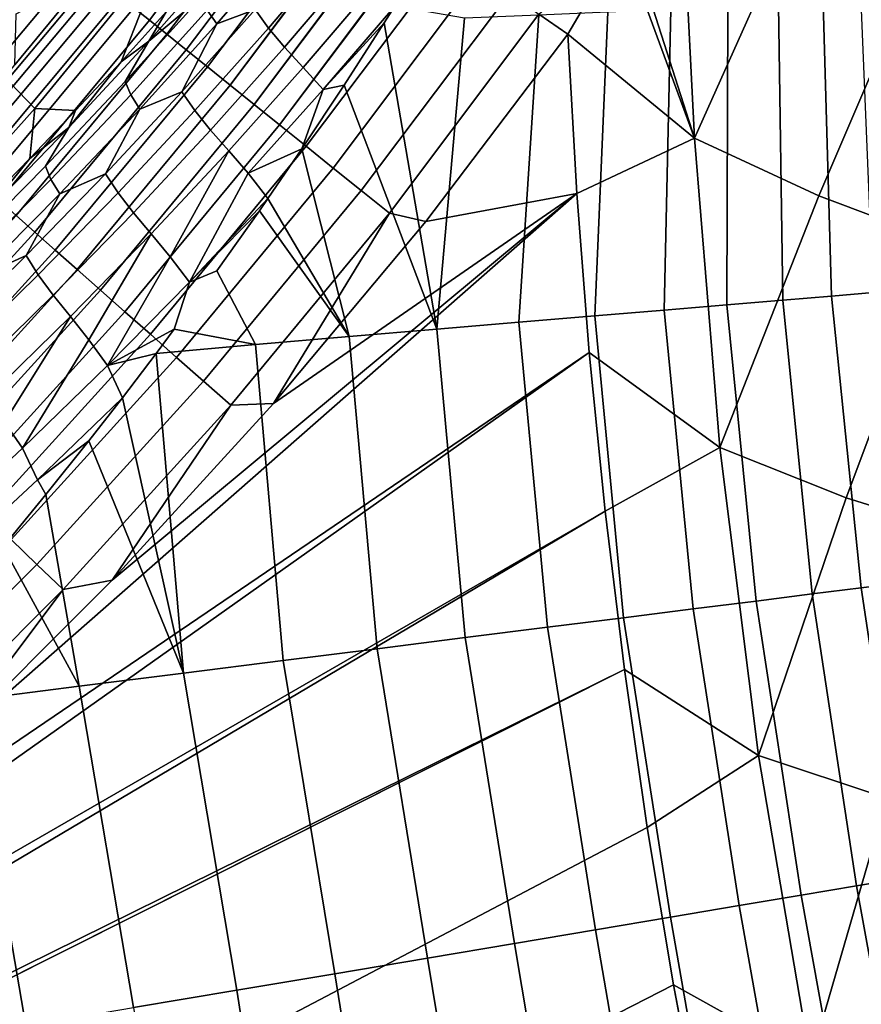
# Model space of a CAD drawing. Header units: metres. Extents: x -109 to 109, y -342 to 66.
# Tile 193 of 512: x -31.81 to -28.4, y -5.27 to -1.27. Entities that reach past the tile are written whole.
import ezdxf

# ---------------------------------------------------------------- set-up
doc = ezdxf.new("R2010")
doc.units = ezdxf.units.M
doc.layers.add('solid_K_24_62_16_000B91', color=7, linetype='CONTINUOUS')

msp = doc.modelspace()

# ---------------------------------------------------------------- linework, layer by layer
at = {"layer": 'solid_K_24_62_16_000B91'}
for points in [[(-30.709507, -0.513074, -20.277765), (-31.285444, -1.271964, -20.284447), (-31.348227, -1.221465, -20.15983), (-30.774849, -0.46533, -20.151115)], [(-30.636532, -0.566396, -20.395096), (-31.214432, -1.32908, -20.401562), (-31.285444, -1.271964, -20.284447), (-30.709507, -0.513074, -20.277765)], [(-28.627808, -0.756765, -21.057917), (-29.073912, -1.751228, -21.014477), (-29.136026, -0.520303, -21.013659), (-29.122768, -0.494668, -21.014456)], [(-31.9816, -1.195997, 16.401352), (-31.917912, -1.456929, 18.804735), (-31.370888, -0.803777, 18.900192), (-31.434431, -0.546841, 16.482206)], [(-29.342649, -0.909194, -21.00407), (-29.136026, -0.520303, -21.013659), (-29.073912, -1.751228, -21.014477)], [(-30.556345, -0.624985, -20.503178), (-31.135733, -1.39238, -20.510283), (-31.214432, -1.32908, -20.401562), (-30.636532, -0.566396, -20.395096)], [(-30.469238, -0.68863, -20.601969), (-31.049942, -1.46138, -20.609781), (-31.135733, -1.39238, -20.510283), (-30.556345, -0.624985, -20.503178)], [(-30.469238, -0.68863, -20.601969), (-30.467934, -0.689583, -20.603323), (-31.049942, -1.46138, -20.609781)], [(-30.375277, -0.757281, -20.691397), (-30.957718, -1.535554, -20.699301), (-31.049942, -1.46138, -20.609781), (-30.467934, -0.689583, -20.603323)], [(-30.375277, -0.757281, -20.691397), (-30.37281, -0.759082, -20.693535), (-30.957718, -1.535554, -20.699301)], [(-30.274496, -0.830912, -20.771128), (-30.859762, -1.614339, -20.778158), (-30.957718, -1.535554, -20.699301), (-30.37281, -0.759082, -20.693535)], [(-28.135633, -0.972466, -21.130169), (-28.568916, -1.985236, -21.057917), (-29.073912, -1.751228, -21.014477), (-28.627808, -0.756765, -21.057917)], [(-31.218632, -0.980429, 21.330324), (-31.370888, -0.803777, 18.900192), (-31.917912, -1.456929, 18.804735), (-31.750938, -1.630869, 21.221424)], [(-30.274496, -0.830912, -20.771128), (-30.271685, -0.832967, -20.773138), (-30.859762, -1.614339, -20.778158)], [(-30.167458, -0.909118, -20.840296), (-30.756819, -1.697133, -20.845753), (-30.859762, -1.614339, -20.778158), (-30.271685, -0.832967, -20.773138)], [(-31.051144, -1.231654, 23.538464), (-31.012243, -1.287621, 23.699688), (-30.714115, -0.941515, 24.067402), (-30.754337, -0.88662, 23.903446)], [(-30.856554, -1.22885, 23.982521), (-30.80254, -1.303956, 24.122534), (-30.516359, -0.967506, 24.484909), (-30.571968, -0.893611, 24.342928)], [(-30.167458, -0.909118, -20.840296), (-30.165333, -0.910671, -20.841522), (-30.756819, -1.697133, -20.845753)], [(-30.054577, -0.991592, -20.898153), (-30.649675, -1.783306, -20.901567), (-30.756819, -1.697133, -20.845753), (-30.165333, -0.910671, -20.841522)], [(-29.366783, -0.953043, -21.003309), (-29.342649, -0.909194, -21.00407), (-29.073912, -1.751228, -21.014477)], [(-30.714115, -0.941515, 24.067402), (-31.012243, -1.287621, 23.699688), (-30.856554, -1.22885, 23.982521)], [(-29.704439, -1.247427, -20.993717), (-29.366783, -0.953043, -21.003309), (-29.587206, -1.328482, -21)], [(-29.366783, -0.953043, -21.003309), (-29.073912, -1.751228, -21.014477), (-29.587206, -1.328482, -21)], [(-31.584724, -1.639019, 22.497503), (-31.400251, -1.440585, 22.693161), (-31.218632, -0.980429, 21.330324), (-31.750938, -1.630869, 21.221424)], [(-31.400251, -1.440585, 22.693161), (-31.216816, -1.237813, 22.896814), (-31.218632, -0.980429, 21.330324)], [(-30.80254, -1.303956, 24.122534), (-30.736664, -1.3819, 24.255959), (-30.448698, -1.043837, 24.620447), (-30.516359, -0.967506, 24.484909)], [(-29.940262, -1.075117, -20.942606), (-30.539148, -1.872203, -20.945179), (-30.649675, -1.783306, -20.901567), (-30.054577, -0.991592, -20.898153)], [(-27.632677, -1.478071, -21.230976), (-28.06847, -2.172699, -21.130169), (-28.568916, -1.985236, -21.057917), (-28.135633, -0.972466, -21.130169)], [(-31.288179, -1.356879, 22.981344), (-30.977962, -1.005498, 23.342634), (-31.03438, -1.030431, 23.108822), (-31.216816, -1.237813, 22.896814)], [(-31.074594, -1.177534, 23.377415), (-30.977962, -1.005498, 23.342634), (-31.288179, -1.356879, 22.981344)], [(-30.736664, -1.3819, 24.255959), (-30.660858, -1.463606, 24.37998), (-30.370955, -1.123636, 24.746563), (-30.448698, -1.043837, 24.620447)], [(-29.82325, -1.160614, -20.974543), (-30.426081, -1.963146, -20.976255), (-30.539148, -1.872203, -20.945179), (-29.940262, -1.075117, -20.942606)], [(-31.508514, -1.092543, -19.606047), (-32.112766, -1.811927, -19.615736), (-31.832109, -1.45402, -19.464293), (-31.530918, -1.088015, -19.459311)], [(-31.482752, -1.113263, -19.750711), (-32.087364, -1.834374, -19.760206), (-32.112766, -1.811927, -19.615736), (-31.508514, -1.092543, -19.606047)], [(-31.447258, -1.141811, -19.891943), (-32.052624, -1.865081, -19.901171), (-32.087364, -1.834374, -19.760206), (-31.482752, -1.113263, -19.750711)], [(-31.530918, -1.088015, -19.459311), (-31.832109, -1.45402, -19.464293), (-31.825724, -1.246214, -18.095646)], [(-31.402302, -1.177971, -20.028662), (-32.008801, -1.903812, -20.037554), (-32.052624, -1.865081, -19.901171), (-31.447258, -1.141811, -19.891943)], [(-30.660858, -1.463606, 24.37998), (-30.579912, -1.553131, 24.488503), (-30.290073, -1.214987, 24.853935), (-30.370955, -1.123636, 24.746563)], [(-31.348227, -1.221465, -20.15983), (-31.956232, -1.950271, -20.168318), (-32.008801, -1.903812, -20.037554), (-31.402302, -1.177971, -20.028662)], [(-31.383888, -1.521302, 23.025524), (-31.074594, -1.177534, 23.377415), (-31.288179, -1.356879, 22.981344)], [(-31.051144, -1.231654, 23.538464), (-31.074594, -1.177534, 23.377415), (-31.383888, -1.521302, 23.025524), (-31.361433, -1.575754, 23.184446)], [(-29.704439, -1.247427, -20.993717), (-30.311333, -2.055444, -20.99456), (-30.426081, -1.963146, -20.976255), (-29.82325, -1.160614, -20.974543)], [(-28.517076, -2.391835, 27.923368), (-28.347683, -2.377628, 28.460192), (-28.396326, -1.196084, 28.551418), (-28.551193, -1.202607, 28.043011)], [(-31.285444, -1.271964, -20.284447), (-31.895321, -2.004106, -20.292465), (-31.956232, -1.950271, -20.168318), (-31.348227, -1.221465, -20.15983)], [(-31.288179, -1.356879, 22.981344), (-31.216816, -1.237813, 22.896814), (-31.400251, -1.440585, 22.693161)], [(-31.361433, -1.575754, 23.184446), (-31.323839, -1.632669, 23.343052), (-31.012243, -1.287621, 23.699688), (-31.051144, -1.231654, 23.538464)], [(-31.15357, -1.563072, 23.632187), (-31.101139, -1.63927, 23.770329), (-30.80254, -1.303956, 24.122534), (-30.856554, -1.22885, 23.982521)], [(-31.012243, -1.287621, 23.699688), (-31.15357, -1.563072, 23.632187), (-30.856554, -1.22885, 23.982521)], [(-30.579912, -1.553131, 24.488503), (-30.333097, -1.283329, 24.797264), (-30.290073, -1.214987, 24.853935)], [(-30.118357, -2.526141, 24.968143), (-30.007133, -1.263933, 25.220272), (-30.290073, -1.214987, 24.853935), (-30.333097, -1.283329, 24.797264)], [(-29.478106, -2.47244, 25.892559), (-29.196684, -2.448837, 26.379713), (-29.169783, -1.228663, 26.575125), (-29.425478, -1.239433, 26.109283)], [(-29.196684, -2.448837, 26.379713), (-28.942211, -2.427493, 26.881573), (-28.938438, -1.218919, 27.053547), (-29.169783, -1.228663, 26.575125)], [(-28.942211, -2.427493, 26.881573), (-28.71545, -2.408474, 27.396637), (-28.732058, -1.210226, 27.543278), (-28.938438, -1.218919, 27.053547)], [(-28.71545, -2.408474, 27.396637), (-28.517076, -2.391835, 27.923368), (-28.551193, -1.202607, 28.043011), (-28.732058, -1.210226, 27.543278)], [(-31.214432, -1.32908, -20.401562), (-31.826529, -2.064905, -20.40905), (-31.895321, -2.004106, -20.292465), (-31.285444, -1.271964, -20.284447)], [(-30.311333, -2.055444, -20.99456), (-29.704439, -1.247427, -20.993717), (-29.587206, -1.328482, -21), (-30.163935, -2.088785, -21)], [(-30.118357, -2.526141, 24.968143), (-29.785637, -2.498234, 25.421568), (-29.704844, -1.2512, 25.657265), (-30.007133, -1.263933, 25.220272)], [(-29.785637, -2.498234, 25.421568), (-29.478106, -2.47244, 25.892559), (-29.425478, -1.239433, 26.109283), (-29.704844, -1.2512, 25.657265)], [(-31.012243, -1.287621, 23.699688), (-31.323839, -1.632669, 23.343052), (-31.15357, -1.563072, 23.632187)], [(-31.101139, -1.63927, 23.770329), (-31.037054, -1.718708, 23.901739), (-30.736664, -1.3819, 24.255959), (-30.80254, -1.303956, 24.122534)], [(-30.579912, -1.553131, 24.488503), (-30.495279, -1.53576, 24.589542), (-30.333097, -1.283329, 24.797264)], [(-30.495279, -1.53576, 24.589542), (-30.118357, -2.526141, 24.968143), (-30.333097, -1.283329, 24.797264)], [(-31.135733, -1.39238, -20.510283), (-31.750378, -2.132205, -20.517183), (-31.826529, -2.064905, -20.40905), (-31.214432, -1.32908, -20.401562)], [(-31.706987, -1.864016, 22.685469), (-31.383888, -1.521302, 23.025524), (-31.288179, -1.356879, 22.981344), (-31.612772, -1.70737, 22.631937)], [(-31.612772, -1.70737, 22.631937), (-31.288179, -1.356879, 22.981344), (-31.400251, -1.440585, 22.693161)], [(-30.163935, -2.088785, -21), (-29.587206, -1.328482, -21), (-29.550779, -1.975636, -21)], [(-29.073912, -1.751228, -21.014477), (-29.550779, -1.975636, -21), (-29.587206, -1.328482, -21)], [(-31.049942, -1.46138, -20.609781), (-31.667452, -2.205492, -20.616043), (-31.750378, -2.132205, -20.517183), (-31.135733, -1.39238, -20.510283)], [(-31.037054, -1.718708, 23.901739), (-30.963205, -1.802204, 24.023769), (-30.660858, -1.463606, 24.37998), (-30.736664, -1.3819, 24.255959)], [(-31.750938, -1.630869, 21.221424), (-31.917912, -1.456929, 18.804735), (-32.492722, -2.086287, 18.712767), (-32.310707, -2.25846, 21.116211)], [(-30.957718, -1.535554, -20.699301), (-31.578382, -2.284209, -20.704876), (-31.667452, -2.205492, -20.616043), (-31.049942, -1.46138, -20.609781)], [(-31.612772, -1.70737, 22.631937), (-31.400251, -1.440585, 22.693161), (-31.584724, -1.639019, 22.497503)], [(-30.963205, -1.802204, 24.023769), (-30.884298, -1.893514, 24.130766), (-30.579912, -1.553131, 24.488503), (-30.660858, -1.463606, 24.37998)], [(-31.361433, -1.575754, 23.184446), (-31.383888, -1.521302, 23.025524), (-31.706987, -1.864016, 22.685469), (-31.685467, -1.918673, 22.842382)], [(-30.859762, -1.614339, -20.778158), (-31.483847, -2.367755, -20.783003), (-31.578382, -2.284209, -20.704876), (-30.957718, -1.535554, -20.699301)], [(-30.579912, -1.553131, 24.488503), (-30.884298, -1.893514, 24.130766), (-30.666855, -1.794485, 24.379515)], [(-30.666855, -1.794485, 24.379515), (-30.475273, -2.556077, 24.533646), (-30.118357, -2.526141, 24.968143), (-30.495279, -1.53576, 24.589542)], [(-30.579912, -1.553131, 24.488503), (-30.666855, -1.794485, 24.379515), (-30.495279, -1.53576, 24.589542)], [(-31.685467, -1.918673, 22.842382), (-31.649153, -1.97641, 22.998493), (-31.323839, -1.632669, 23.343052), (-31.361433, -1.575754, 23.184446)], [(-31.463228, -1.89605, 23.292824), (-31.412357, -1.973219, 23.429199), (-31.101139, -1.63927, 23.770329), (-31.15357, -1.563072, 23.632187)], [(-31.323839, -1.632669, 23.343052), (-31.463228, -1.89605, 23.292824), (-31.15357, -1.563072, 23.632187)], [(-31.956129, -2.023029, 22.129673), (-31.770069, -1.833152, 22.309719), (-31.750938, -1.630869, 21.221424), (-32.310707, -2.25846, 21.116211)], [(-31.770069, -1.833152, 22.309719), (-31.584724, -1.639019, 22.497503), (-31.750938, -1.630869, 21.221424)], [(-31.323839, -1.632669, 23.343052), (-31.649153, -1.97641, 22.998493), (-31.463228, -1.89605, 23.292824)], [(-30.756819, -1.697133, -20.845753), (-31.384565, -2.455495, -20.849829), (-31.483847, -2.367755, -20.783003), (-30.859762, -1.614339, -20.778158)], [(-31.612772, -1.70737, 22.631937), (-31.584724, -1.639019, 22.497503), (-31.770069, -1.833152, 22.309719)], [(-31.412357, -1.973219, 23.429199), (-31.350058, -2.054033, 23.558701), (-31.037054, -1.718708, 23.901739), (-31.101139, -1.63927, 23.770329)], [(-32.044174, -2.205438, 22.358221), (-31.706987, -1.864016, 22.685469), (-31.612772, -1.70737, 22.631937), (-31.952053, -2.05672, 22.295435)], [(-31.952053, -2.05672, 22.295435), (-31.612772, -1.70737, 22.631937), (-31.770069, -1.833152, 22.309719)], [(-30.649675, -1.783306, -20.901567), (-31.281296, -2.546761, -20.904846), (-31.384565, -2.455495, -20.849829), (-30.756819, -1.697133, -20.845753)], [(-31.350058, -2.054033, 23.558701), (-31.278177, -2.139204, 23.678837), (-30.963205, -1.802204, 24.023769), (-31.037054, -1.718708, 23.901739)], [(-29.073912, -1.751228, -21.014477), (-28.971045, -3.006281, -21.014477), (-29.500391, -2.621203, -21), (-29.550779, -1.975636, -21)], [(-28.568916, -1.985236, -21.057917), (-28.971045, -3.006281, -21.014477), (-29.073912, -1.751228, -21.014477)], [(-30.539148, -1.872203, -20.945179), (-31.174824, -2.640857, -20.947636), (-31.281296, -2.546761, -20.904846), (-30.649675, -1.783306, -20.901567)], [(-30.884298, -1.893514, 24.130766), (-30.804602, -1.995972, 24.217804), (-30.666855, -1.794485, 24.379515)], [(-30.666855, -1.794485, 24.379515), (-30.804602, -1.995972, 24.217804), (-30.475273, -2.556077, 24.533646)], [(-31.952053, -2.05672, 22.295435), (-31.770069, -1.833152, 22.309719), (-31.956129, -2.023029, 22.129673)], [(-30.963205, -1.802204, 24.023769), (-31.278177, -2.139204, 23.678837), (-31.201315, -2.232187, 23.784397)], [(-30.963205, -1.802204, 24.023769), (-31.201315, -2.232187, 23.784397), (-31.123308, -2.335521, 23.871189), (-30.884298, -1.893514, 24.130766)], [(-31.685467, -1.918673, 22.842382), (-31.706987, -1.864016, 22.685469), (-32.044174, -2.205438, 22.358221), (-32.023506, -2.260174, 22.513256)], [(-30.426081, -1.963146, -20.976255), (-31.065964, -2.737066, -20.977871), (-31.174824, -2.640857, -20.947636), (-30.539148, -1.872203, -20.945179)], [(-31.78574, -2.227559, 22.965345), (-31.736389, -2.305576, 23.100063), (-31.412357, -1.973219, 23.429199), (-31.463228, -1.89605, 23.292824)], [(-31.649153, -1.97641, 22.998493), (-31.78574, -2.227559, 22.965345), (-31.463228, -1.89605, 23.292824)], [(-30.884298, -1.893514, 24.130766), (-31.123308, -2.335521, 23.871189), (-30.804602, -1.995972, 24.217804)], [(-32.023506, -2.260174, 22.513256), (-31.98843, -2.318602, 22.667013), (-31.649153, -1.97641, 22.998493), (-31.685467, -1.918673, 22.842382)], [(-32.126499, -4.234722, -21), (-29.550779, -1.975636, -21), (-29.500391, -2.621203, -21), (-32.847912, -4.89491, -21)], [(-32.126499, -4.234722, -21), (-31.436731, -3.544411, -21), (-29.550779, -1.975636, -21)], [(-31.649153, -1.97641, 22.998493), (-31.98843, -2.318602, 22.667013), (-31.78574, -2.227559, 22.965345)], [(-31.736389, -2.305576, 23.100063), (-31.675858, -2.387643, 23.227764), (-31.350058, -2.054033, 23.558701), (-31.412357, -1.973219, 23.429199)], [(-31.436731, -3.544411, -21), (-30.781666, -2.827734, -21), (-29.550779, -1.975636, -21)], [(-31.123308, -2.335521, 23.871189), (-30.838854, -2.045262, 24.178513), (-30.804602, -1.995972, 24.217804)], [(-30.311333, -2.055444, -20.99456), (-30.955545, -2.834657, -20.995321), (-31.065964, -2.737066, -20.977871), (-30.426081, -1.963146, -20.976255)], [(-30.804602, -1.995972, 24.217804), (-30.838854, -2.045262, 24.178513), (-30.475273, -2.556077, 24.533646)], [(-30.781666, -2.827734, -21), (-30.163935, -2.088785, -21), (-29.550779, -1.975636, -21)], [(-28.06847, -2.172699, -21.130169), (-28.457331, -3.210046, -21.057917), (-28.971045, -3.006281, -21.014477), (-28.568916, -1.985236, -21.057917)], [(-31.750378, -2.132205, -20.517183), (-32.399052, -2.842749, -20.523857), (-32.472427, -2.771559, -20.4163), (-31.826529, -2.064905, -20.40905)], [(-31.675858, -2.387643, 23.227764), (-31.605946, -2.474368, 23.346115), (-31.278177, -2.139204, 23.678837), (-31.350058, -2.054033, 23.558701)], [(-31.123308, -2.335521, 23.871189), (-31.011395, -2.289022, 23.985973), (-30.838854, -2.045262, 24.178513)], [(-31.011395, -2.289022, 23.985973), (-30.855316, -2.587952, 24.119368), (-30.475273, -2.556077, 24.533646), (-30.838854, -2.045262, 24.178513)], [(-30.311333, -2.055444, -20.99456), (-30.781666, -2.827734, -21), (-30.955545, -2.834657, -20.995321)], [(-30.311333, -2.055444, -20.99456), (-30.163935, -2.088785, -21), (-30.781666, -2.827734, -21)], [(-31.667452, -2.205492, -20.616043), (-32.319225, -2.920198, -20.622091), (-32.399052, -2.842749, -20.523857), (-31.750378, -2.132205, -20.517183)], [(-31.278177, -2.139204, 23.678837), (-31.605946, -2.474368, 23.346115), (-31.531122, -2.568909, 23.450338)], [(-31.278177, -2.139204, 23.678837), (-31.531122, -2.568909, 23.450338), (-31.455124, -2.673558, 23.536581), (-31.201315, -2.232187, 23.784397)], [(-27.5424, -2.676869, -21.230976), (-27.950129, -3.36897, -21.130169), (-28.457331, -3.210046, -21.057917), (-28.06847, -2.172699, -21.130169)], [(-31.578382, -2.284209, -20.704876), (-32.233551, -3.003316, -20.710251), (-32.319225, -2.920198, -20.622091), (-31.667452, -2.205492, -20.616043)], [(-32.121315, -2.557388, 22.650658), (-32.073429, -2.636127, 22.783838), (-31.736389, -2.305576, 23.100063), (-31.78574, -2.227559, 22.965345)], [(-31.98843, -2.318602, 22.667013), (-32.121315, -2.557388, 22.650658), (-31.78574, -2.227559, 22.965345)], [(-31.201315, -2.232187, 23.784397), (-31.455124, -2.673558, 23.536581), (-31.123308, -2.335521, 23.871189)], [(-31.483847, -2.367755, -20.783003), (-32.142681, -3.091471, -20.787663), (-32.233551, -3.003316, -20.710251), (-31.578382, -2.284209, -20.704876)], [(-32.073429, -2.636127, 22.783838), (-32.014637, -2.719322, 22.909861), (-31.675858, -2.387643, 23.227764), (-31.736389, -2.305576, 23.100063)], [(-31.123308, -2.335521, 23.871189), (-31.184399, -2.525986, 23.80162), (-30.855316, -2.587952, 24.119368), (-31.011395, -2.289022, 23.985973)], [(-31.123308, -2.335521, 23.871189), (-31.455124, -2.673558, 23.536581), (-31.184399, -2.525986, 23.80162)], [(-31.384565, -2.455495, -20.849829), (-32.047318, -3.183991, -20.853741), (-32.142681, -3.091471, -20.787663), (-31.483847, -2.367755, -20.783003)], [(-32.014637, -2.719322, 22.909861), (-31.946674, -2.807478, 23.026543), (-31.605946, -2.474368, 23.346115), (-31.675858, -2.387643, 23.227764)], [(-28.595495, -3.600714, 27.384384), (-28.396448, -3.57565, 27.913361), (-28.517076, -2.391835, 27.923368), (-28.71545, -2.408474, 27.396637)], [(-28.396448, -3.57565, 27.913361), (-28.226519, -3.554253, 28.452553), (-28.347683, -2.377628, 28.460192), (-28.517076, -2.391835, 27.923368)], [(-29.078451, -3.661527, 26.363432), (-28.823059, -3.629369, 26.867222), (-28.942211, -2.427493, 26.881573), (-29.196684, -2.448837, 26.379713)], [(-28.823059, -3.629369, 26.867222), (-28.595495, -3.600714, 27.384384), (-28.71545, -2.408474, 27.396637), (-28.942211, -2.427493, 26.881573)], [(-31.281296, -2.546761, -20.904846), (-31.948179, -3.280172, -20.90798), (-32.047318, -3.183991, -20.853741), (-31.384565, -2.455495, -20.849829)], [(-31.605946, -2.474368, 23.346115), (-31.946674, -2.807478, 23.026543), (-31.873877, -2.903456, 23.12953)], [(-31.605946, -2.474368, 23.346115), (-31.873877, -2.903456, 23.12953), (-31.799854, -3.009309, 23.215302), (-31.531122, -2.568909, 23.450338)], [(-29.669561, -3.735959, 25.402006), (-29.360903, -3.697093, 25.874535), (-29.478106, -2.47244, 25.892559), (-29.785637, -2.498234, 25.421568)], [(-29.360903, -3.697093, 25.874535), (-29.078451, -3.661527, 26.363432), (-29.196684, -2.448837, 26.379713), (-29.478106, -2.47244, 25.892559)], [(-30.003494, -3.778008, 24.947273), (-29.669561, -3.735959, 25.402006), (-29.785637, -2.498234, 25.421568), (-30.118357, -2.526141, 24.968143)], [(-31.174824, -2.640857, -20.947636), (-31.846025, -3.37928, -20.949966), (-31.948179, -3.280172, -20.90798), (-31.281296, -2.546761, -20.904846)], [(-31.455124, -2.673558, 23.536581), (-31.25812, -2.624676, 23.725618), (-31.184399, -2.525986, 23.80162)], [(-31.184399, -2.525986, 23.80162), (-31.25812, -2.624676, 23.725618), (-30.855316, -2.587952, 24.119368)], [(-30.743086, -3.871136, 24.096613), (-30.361696, -3.823112, 24.511703), (-30.475273, -2.556077, 24.533646), (-30.855316, -2.587952, 24.119368)], [(-30.361696, -3.823112, 24.511703), (-30.003494, -3.778008, 24.947273), (-30.118357, -2.526141, 24.968143), (-30.475273, -2.556077, 24.533646)], [(-31.531122, -2.568909, 23.450338), (-31.799854, -3.009309, 23.215302), (-31.455124, -2.673558, 23.536581)], [(-31.146513, -3.921935, 23.703257), (-30.743086, -3.871136, 24.096613), (-30.855316, -2.587952, 24.119368), (-31.25812, -2.624676, 23.725618)], [(-33.598053, -5.521963, -21), (-29.500391, -2.621203, -21), (-29.436068, -3.26519, -21), (-34.374107, -6.113547, -21)], [(-33.598053, -5.521963, -21), (-32.847912, -4.89491, -21), (-29.500391, -2.621203, -21)], [(-31.455124, -2.673558, 23.536581), (-31.394833, -2.804384, 23.58857), (-31.25812, -2.624676, 23.725618)], [(-31.394833, -2.804384, 23.58857), (-31.146513, -3.921935, 23.703257), (-31.25812, -2.624676, 23.725618)], [(-28.971045, -3.006281, -21.014477), (-29.436068, -3.26519, -21), (-29.500391, -2.621203, -21)], [(-31.065964, -2.737066, -20.977871), (-31.741632, -3.480562, -20.97938), (-31.846025, -3.37928, -20.949966), (-31.174824, -2.640857, -20.947636)], [(-31.455124, -2.673558, 23.536581), (-31.799854, -3.009309, 23.215302), (-31.739283, -3.137472, 23.270767), (-31.394833, -2.804384, 23.58857)], [(-30.955545, -2.834657, -20.995321), (-31.635799, -3.583246, -20.995998), (-31.741632, -3.480562, -20.97938), (-31.065964, -2.737066, -20.977871)], [(-31.739283, -3.137472, 23.270767), (-31.531389, -2.979926, 23.456562), (-31.394833, -2.804384, 23.58857)], [(-30.955545, -2.834657, -20.995321), (-31.436731, -3.544411, -21), (-31.635799, -3.583246, -20.995998)], [(-31.394833, -2.804384, 23.58857), (-31.531389, -2.979926, 23.456562), (-31.146513, -3.921935, 23.703257)], [(-30.955545, -2.834657, -20.995321), (-30.781666, -2.827734, -21), (-31.436731, -3.544411, -21)], [(-31.873877, -2.903456, 23.12953), (-32.157616, -3.342545, 22.908323), (-31.799854, -3.009309, 23.215302)], [(-31.739283, -3.137472, 23.270767), (-31.70536, -3.197571, 23.295238), (-31.531389, -2.979926, 23.456562)], [(-31.70536, -3.197571, 23.295238), (-31.570759, -3.975356, 23.332817), (-31.146513, -3.921935, 23.703257), (-31.531389, -2.979926, 23.456562)], [(-31.799854, -3.009309, 23.215302), (-32.157616, -3.342545, 22.908323), (-32.098358, -3.470505, 22.965576), (-31.739283, -3.137472, 23.270767)], [(-28.971045, -3.006281, -21.014477), (-28.814024, -4.255714, -21.014477), (-29.357708, -3.907586, -21), (-29.436068, -3.26519, -21)], [(-28.457331, -3.210046, -21.057917), (-28.814024, -4.255714, -21.014477), (-28.971045, -3.006281, -21.014477)], [(-31.739283, -3.137472, 23.270767), (-32.098358, -3.470505, 22.965576), (-31.879559, -3.409252, 23.141088), (-31.70536, -3.197571, 23.295238)], [(-31.70536, -3.197571, 23.295238), (-31.879559, -3.409252, 23.141088), (-31.570759, -3.975356, 23.332817)], [(-27.950129, -3.36897, -21.130169), (-28.293261, -4.428936, -21.057917), (-28.814024, -4.255714, -21.014477), (-28.457331, -3.210046, -21.057917)], [(-35.174244, -6.668611, -21), (-29.436068, -3.26519, -21), (-29.357708, -3.907586, -21), (-35.997498, -7.186692, -21)], [(-35.174244, -6.668611, -21), (-34.374107, -6.113547, -21), (-29.436068, -3.26519, -21)], [(-31.741632, -3.480562, -20.97938), (-32.451622, -4.191954, -20.980799), (-32.551296, -4.085808, -20.952181), (-31.846025, -3.37928, -20.949966)], [(-31.879559, -3.409252, 23.141088), (-32.054024, -3.615542, 22.993786), (-32.014545, -4.031237, 22.986414), (-31.570759, -3.975356, 23.332817)], [(-31.635799, -3.583246, -20.995998), (-32.350624, -4.299517, -20.996609), (-32.451622, -4.191954, -20.980799), (-31.741632, -3.480562, -20.97938)], [(-31.635799, -3.583246, -20.995998), (-31.436731, -3.544411, -21), (-32.126499, -4.234722, -21)], [(-28.052168, -4.724179, 28.460327), (-28.226519, -3.554253, 28.452553), (-28.396448, -3.57565, 27.913361), (-28.219772, -4.752405, 27.923546)], [(-31.635799, -3.583246, -20.995998), (-32.126499, -4.234722, -21), (-32.350624, -4.299517, -20.996609)], [(-28.219772, -4.752405, 27.923546), (-28.396448, -3.57565, 27.913361), (-28.595495, -3.600714, 27.384384), (-28.416052, -4.78546, 27.396856)], [(-28.640419, -4.823245, 26.881828), (-28.823059, -3.629369, 26.867222), (-29.078451, -3.661527, 26.363432), (-28.892202, -4.865647, 26.380003)], [(-28.416052, -4.78546, 27.396856), (-28.595495, -3.600714, 27.384384), (-28.823059, -3.629369, 26.867222), (-28.640419, -4.823245, 26.881828)], [(-28.892202, -4.865647, 26.380003), (-29.078451, -3.661527, 26.363432), (-29.360903, -3.697093, 25.874535), (-29.170652, -4.912539, 25.892881)], [(-29.170652, -4.912539, 25.892881), (-29.360903, -3.697093, 25.874535), (-29.669561, -3.735959, 25.402006), (-29.474934, -4.963783, 25.421915)], [(-29.474934, -4.963783, 25.421915), (-29.669561, -3.735959, 25.402006), (-30.003494, -3.778008, 24.947273), (-29.804138, -5.019223, 24.968515)], [(-29.804138, -5.019223, 24.968515), (-30.003494, -3.778008, 24.947273), (-30.361696, -3.823112, 24.511703), (-30.157284, -5.078695, 24.534035)], [(-30.157284, -5.078695, 24.534035), (-30.361696, -3.823112, 24.511703), (-30.743086, -3.871136, 24.096613), (-30.533314, -5.142021, 24.119774)], [(-30.533314, -5.142021, 24.119774), (-30.743086, -3.871136, 24.096613), (-31.146513, -3.921935, 23.703257), (-30.931105, -5.209012, 23.726969)], [(-36.842461, -7.666908, -21), (-29.357708, -3.907586, -21), (-29.265255, -4.54852, -21), (-76.5, -29.377958, -21)], [(-36.842461, -7.666908, -21), (-35.997498, -7.186692, -21), (-29.357708, -3.907586, -21)], [(-28.814024, -4.255714, -21.014477), (-29.265255, -4.54852, -21), (-29.357708, -3.907586, -21)], [(-30.931105, -5.209012, 23.726969), (-31.146513, -3.921935, 23.703257), (-31.570759, -3.975356, 23.332817), (-31.349466, -5.279467, 23.356792)], [(-31.349466, -5.279467, 23.356792), (-31.570759, -3.975356, 23.332817), (-32.014545, -4.031237, 22.986414), (-31.787151, -5.353176, 23.010353)], [(-31.787151, -5.353176, 23.010353), (-32.014545, -4.031237, 22.986414), (-32.477272, -4.092513, 22.664364), (-32.242851, -5.429919, 22.688684)], [(-28.814024, -4.255714, -21.014477), (-28.603146, -5.497193, -21.014477), (-29.158825, -5.187215, -21), (-29.265255, -4.54852, -21)], [(-28.293261, -4.428936, -21.057917), (-28.603146, -5.497193, -21.014477), (-28.814024, -4.255714, -21.014477)], [(-27.780825, -4.559099, -21.130169), (-28.077007, -5.639656, -21.057917), (-28.603146, -5.497193, -21.014477), (-28.293261, -4.428936, -21.057917)], [(-29.265255, -4.54852, -21), (-29.158825, -5.187215, -21), (-76.5, -29.377958, -21)], [(-28.200401, -5.96423, 27.377337), (-28.00325, -5.922534, 27.907602), (-28.219772, -4.752405, 27.923546), (-28.416052, -4.78546, 27.396856)], [(-28.425816, -6.011904, 26.858967), (-28.200401, -5.96423, 27.377337), (-28.416052, -4.78546, 27.396856), (-28.640419, -4.823245, 26.881828)], [(-28.678808, -6.06541, 26.354069), (-28.425816, -6.011904, 26.858967), (-28.640419, -4.823245, 26.881828), (-28.892202, -4.865647, 26.380003)], [(-28.958611, -6.124587, 25.864174), (-28.678808, -6.06541, 26.354069), (-28.892202, -4.865647, 26.380003), (-29.170652, -4.912539, 25.892881)], [(-29.264376, -6.189255, 25.390766), (-28.958611, -6.124587, 25.864174), (-29.170652, -4.912539, 25.892881), (-29.474934, -4.963783, 25.421915)], [(-29.595177, -6.259217, 24.93528), (-29.264376, -6.189255, 25.390766), (-29.474934, -4.963783, 25.421915), (-29.804138, -5.019223, 24.968515)], [(-29.950008, -6.334262, 24.499102), (-29.595177, -6.259217, 24.93528), (-29.804138, -5.019223, 24.968515), (-30.157284, -5.078695, 24.534035)], [(-30.327795, -6.414162, 24.083551), (-29.950008, -6.334262, 24.499102), (-30.157284, -5.078695, 24.534035), (-30.533314, -5.142021, 24.119774)], [(-30.727392, -6.498675, 23.689888), (-30.327795, -6.414162, 24.083551), (-30.533314, -5.142021, 24.119774), (-30.931105, -5.209012, 23.726969)], [(-29.158825, -5.187215, -21), (-29.038427, -5.823567, -21), (-76.5, -29.377958, -21)], [(-28.603146, -5.497193, -21.014477), (-29.038427, -5.823567, -21), (-29.158825, -5.187215, -21)], [(-31.147587, -6.587543, 23.319309), (-30.727392, -6.498675, 23.689888), (-30.931105, -5.209012, 23.726969), (-31.349466, -5.279467, 23.356792)]]:
    msp.add_3dface(points, dxfattribs=at)

doc.saveas('drawing.dxf')
